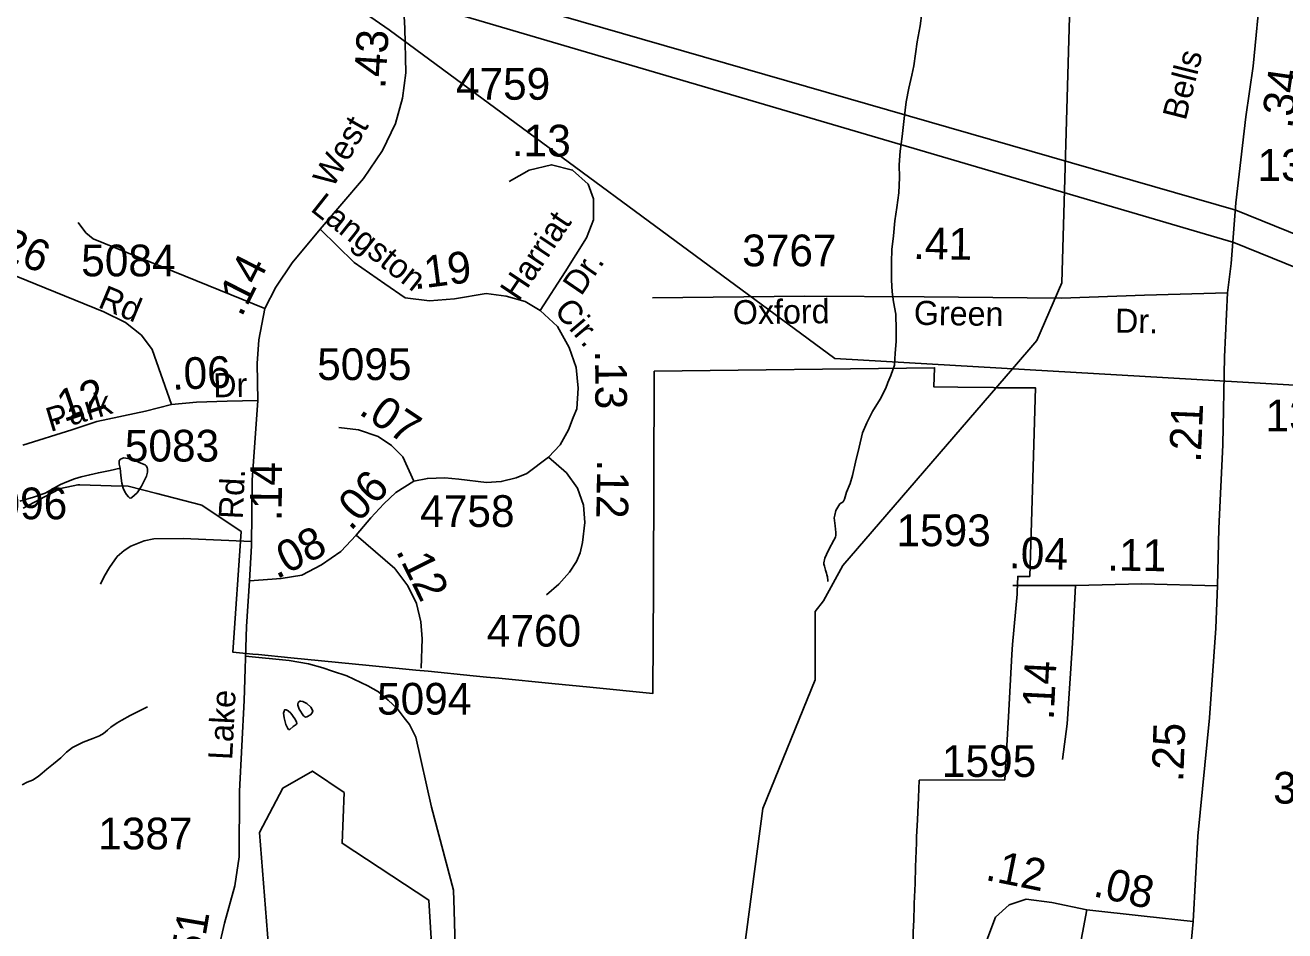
# Model space of a CAD drawing. Extents: x 2001466 to 2224147, y 644118 to 847247.
# Drawn here: x 2071110 to 2076073, y 697641 to 701211 of the extents above; entities that cross this region are included whole.
import ezdxf

# ---------------------------------------------------------------- set-up
doc = ezdxf.new("R2010")
doc.units = 0
for name, color, linetype in [('Exist Boundary Political City Limit New', 7, 'Continuous'), ('Exist Hydrographic Misc Water Feature', 7, 'Continuous'), ('Exist Road Non-System Type 51', 7, 'Continuous'), ('Exist Road Secondary Mileage Hundredths English Label', 7, 'Continuous'), ('Exist Road Secondary Type 51 Attributed', 7, 'Continuous'), ('Exist Road Secondary Type 51 Label', 7, 'Continuous'), ('Exist Road Secondary Type 51 Number Label', 7, 'Continuous'), ('Exist Utilities Electrical Transmission Line', 7, 'Continuous'), ('Map Preparation Boundary City Limit Buffer Line', 7, 'Continuous'), ('Prop Road Primary Interstate Projected', 7, 'Continuous')]:
    doc.layers.add(name, color=color, linetype=linetype)

msp = doc.modelspace()

# ---------------------------------------------------------------- linework, layer by layer
at = {"layer": 'Exist Boundary Political City Limit New'}
msp.add_lwpolyline([(2074607.6, 697588.2), (2074610.5, 697668), (2074610.8, 697675.5), (2074613.2, 697747.9), (2074616, 697827.9), (2074618.2, 697893.1), (2074621.5, 697987.8), (2074622.2, 698011.8), (2074625.4, 698077.8), (2074629.5, 698166.8), (2074632.6, 698234.6), (2074970, 698236.5), (2074984, 698484.5), (2074997.9, 698730.4), (2075000, 698769.1), (2075018.1, 698968.5), (2075019.1, 698976.8), (2075020.8, 699037.6), (2075068.1, 699037.6), (2075078.6, 699380.9), (2075090.9, 699780.8), (2074941.2, 699781.7), (2074925.6, 699781.9), (2074784.5, 699783.5), (2074690.4, 699784.6), (2074692.9, 699860.4), (2073588.5, 699846.4), (2073588.4, 699799.6), (2073587.8, 699655.9), (2073587.5, 699596.6), (2073587.2, 699551.9), (2073587, 699498.6), (2073586.2, 699305.6), (2073585.5, 699130.6), (2073584.9, 698972.8), (2073584.1, 698811.2), (2073583.9, 698724.1), (2073583.5, 698649), (2073583.1, 698576.7), (2073334.4, 698601.1), (2073185.1, 698615.8), (2072976.1, 698636.4), (2072927.1, 698641.2), (2072874.8, 698646.4), (2072698.2, 698663.8), (2072648.5, 698668.6), (2072465.2, 698686.7), (2072156, 698717.1), (2072029.6, 698729.5), (2072007.2, 698731.8), (2071927.4, 698739.7), (2071960.5, 699215.1), (2071805.5, 699318.8), (2071628.5, 699364.3), (2071515, 699393.5), (2071449.1, 699395.5), (2071325.1, 699399.2), (2071317.2, 699399.4), (2071249.2, 699384.2), (2071210.8, 699364.1), (2071101.2, 699306.7)], dxfattribs=at)
at = {"layer": 'Exist Hydrographic Misc Water Feature'}
for p, q in [((2074331.3, 699081.1), (2075000.3, 699856.3)), ((2074256, 698941.2), (2074331.3, 699081.1))]:
    msp.add_line(p, q, dxfattribs=at)
for points in [[(2074642.3, 701258.1), (2074636.6, 701208.3), (2074624.7, 701144.4), (2074618.6, 701098.2), (2074611, 701050.3), (2074603, 701014.2), (2074591.3, 700962.1), (2074581.4, 700908), (2074573.4, 700842.3), (2074565.9, 700772), (2074558.1, 700714), (2074554.2, 700660.3), (2074554.4, 700610.3), (2074552.3, 700550.2), (2074544.7, 700492.1), (2074536.9, 700440.1), (2074530.8, 700380.3), (2074525.3, 700325.9), (2074523.2, 700275.9), (2074523.4, 700244.3), (2074523.4, 700206.1), (2074525.7, 700160), (2074531.6, 700120.1), (2074539.8, 700072.2), (2074542.3, 700010.2), (2074542.3, 699964.4), (2074538.4, 699918.3), (2074534.7, 699870.2), (2074520.7, 699830.1), (2074508.9, 699802.3), (2074500.9, 699780), (2074478.7, 699735.9), (2074449, 699688.1), (2074425.6, 699643.8), (2074409.6, 699604), (2074395.5, 699547.7), (2074382.1, 699487.7), (2074370, 699435.6), (2074360, 699403.8), (2074346.2, 699369.9), (2074338.2, 699341.9), (2074332.3, 699331.8)], [(2075000.3, 699856.3), (2075096.1, 699967.4), (2075195.2, 700195), (2075225.1, 701244.2)], [(2071484.3, 699464.9), (2071444.3, 699455.2), (2071398.4, 699446.7), (2071364.4, 699438.9), (2071330.1, 699430.7), (2071304.3, 699422.9), (2071274.2, 699410.8), (2071248.3, 699400.5), (2071224.7, 699386.6), (2071188.6, 699366.5), (2071142.5, 699350.4), (2071088.4, 699334.3)], [(2071484.3, 699464.9), (2071480, 699480.9), (2071480.4, 699493.1), (2071484.3, 699499), (2071488.2, 699501.2), (2071498.1, 699505), (2071514.1, 699503), (2071536.4, 699497.2), (2071558.6, 699486.9), (2071582.3, 699477.2), (2071586.4, 699473.4), (2071590.3, 699467.1), (2071592, 699461.2), (2071592.2, 699449.4), (2071588.3, 699433.3), (2071568.4, 699393.3), (2071550.4, 699367.3), (2071530.5, 699349.2), (2071526.6, 699346.9), (2071520.2, 699347.1), (2071516.7, 699351.3), (2071508.5, 699361), (2071502.2, 699370.9), (2071496.4, 699385.2), (2071490.5, 699405.2), (2071486.4, 699435), (2071484.3, 699464.9)], [(2074332.3, 699331.8), (2074320.4, 699323.9), (2074304.4, 699297.5), (2074300.1, 699279.5), (2074298.1, 699269.2), (2074302, 699236.6), (2074304, 699210.3), (2074304, 699200.2), (2074302.2, 699192.3), (2074296.4, 699180.3), (2074276.7, 699143.9), (2074267.1, 699123.9), (2074260.9, 699109.8), (2074257, 699091.7), (2074256.8, 699085.7), (2074258.9, 699077.7), (2074262.8, 699062.1), (2074267.1, 699050), (2074268.9, 699044.1), (2074270.8, 699036.1), (2074272.6, 699022), (2074272.8, 699017.9)], [(2073669.2, 694148), (2073914, 694948.9), (2073938, 695115.7), (2073845.9, 695298), (2073845.9, 695498.2), (2073986, 696249.9), (2073986, 696446.8), (2074069, 696799.4), (2074033.9, 697282.4), (2073942.1, 697556.6), (2074016.1, 698122.6), (2074223, 698630.2), (2074223, 698899.3), (2074256, 698941.2)], [(2071592.2, 698523.4), (2071523.9, 698489.5), (2071489.9, 698471.1), (2071472, 698461.2), (2071447.8, 698443), (2071434.3, 698431.3), (2071418.3, 698419.1), (2071402.1, 698409), (2071376.3, 698399.1), (2071338.3, 698385), (2071296.3, 698363), (2071272.5, 698345.1), (2071250.6, 698322.9), (2071220.6, 698298.6), (2071194.4, 698278.6), (2071176.3, 698262.7), (2071160.4, 698248.9), (2071138.6, 698234.8), (2071116.9, 698226.7), (2071098.4, 698216.5)], [(2072233.8, 698492.6), (2072219.9, 698484.6), (2072213.9, 698482.6), (2072206.1, 698488.8), (2072189.9, 698514.7), (2072183.8, 698530.6), (2072184, 698534.7), (2072185.8, 698540.5), (2072191.8, 698546.4), (2072195.7, 698546.7), (2072203.9, 698544.6), (2072219.9, 698536.5), (2072235.8, 698522.7), (2072243.8, 698508.5), (2072239.9, 698500.6), (2072233.8, 698492.6)], [(2072165.9, 698446.6), (2072177.8, 698454.5), (2072180.3, 698458.6), (2072178.2, 698464.6), (2072172.1, 698476.4), (2072155.9, 698498.4), (2072146, 698508.4), (2072137.8, 698512.5), (2072131.9, 698512.5), (2072129.8, 698506.3), (2072127.8, 698498.5), (2072129.8, 698480.4), (2072136.2, 698454.3), (2072144.2, 698438.5), (2072147.7, 698434.3), (2072152, 698434.5), (2072165.9, 698446.6)], [(2072326.1, 697487.8), (2072676.1, 697552.8), (2072709.1, 697611.2), (2072700.1, 697762.3), (2072358.1, 697985.8), (2072366.1, 698185.8), (2072241.2, 698270.4), (2072125.1, 698203.8), (2072033.1, 698028.6), (2072068.1, 697578.4), (2072326.1, 697487.8)]]:
    msp.add_lwpolyline(points, dxfattribs=at)
at = {"layer": 'Exist Road Non-System Type 51'}
for points in [[(2071319, 700433), (2071348.1, 700392.6), (2071377.3, 700368), (2072054.4, 700093.5)], [(2071406.5, 699007.8), (2071421.1, 699037.5), (2071441.8, 699073.1), (2071472.7, 699116.5), (2071499.2, 699139.9), (2071525.5, 699157.4), (2071578, 699178.3), (2071616.1, 699185.6), (2071732.2, 699187.2), (2072002.1, 699175.1)], [(2071978, 698723.1), (2072149.8, 698706.3), (2072225.5, 698692.7), (2072283.2, 698677.5), (2072320.9, 698664.8), (2072376.5, 698645.6), (2072459.7, 698605.9), (2072501.3, 698583.1), (2072540.6, 698550.3), (2072575.9, 698517.6), (2072603.2, 698481), (2072624.6, 698454.6), (2072649.6, 698404.1), (2072710.9, 698127.8), (2072797.3, 697801), (2072799.7, 697721), (2072846.1, 696060.2)]]:
    msp.add_lwpolyline(points, dxfattribs=at)
at = {"layer": 'Exist Road Secondary Type 51 Attributed'}
for points in [[(2072540.6, 702556.4), (2072568.1, 702471.2), (2072591.2, 702370.9), (2072593.2, 702308.8), (2072588.4, 702213.2), (2072578.8, 702104.1), (2072570.9, 702008.6), (2072567.7, 701819.1), (2072564.9, 701676.5), (2072575.3, 701540.4), (2072597.5, 701341.3), (2072605.9, 701199.5), (2072609.1, 701022.8), (2072596.3, 700922.4), (2072569.3, 700823.7), (2072517.2, 700716.2), (2072443.2, 700606.3), (2072272.5, 700406.4)], [(2076072.2, 701947), (2076038, 701827.8), (2076006.1, 701654.2), (2075978.3, 701362.8), (2075948, 701049), (2075919.4, 700850), (2075880.4, 700510.7), (2075861.3, 700271.8), (2075847, 700155.6)], [(2073139, 700085.5), (2073237.7, 700238.4), (2073322.1, 700372.2), (2073349.1, 700443.8), (2073349.1, 700526.7), (2073328.4, 700584), (2073266.4, 700639.7), (2073183.6, 700660.4), (2073096.1, 700639.7), (2073016.5, 700595.1)], [(2072272.5, 700406.4), (2072161.1, 700273.4), (2072097.4, 700177.9), (2072054.4, 700093.5), (2072030.6, 699970.8), (2072024.2, 699876.9), (2072025.9, 699730.9)], [(2072272.5, 700406.4), (2072405.4, 700275), (2072526.3, 700190.6), (2072607.5, 700136.5), (2072703, 700123.7), (2072801.6, 700131.7), (2072925.8, 700152.4), (2073005.4, 700142.8), (2073080.2, 700122.1), (2073139, 700085.5)], [(2071686.5, 699715.4), (2071610.3, 699932.9), (2071567.7, 699989), (2071505, 700038.3), (2071419.8, 700080.9), (2070882, 700298.5), (2070819.2, 700309.7), (2070743, 700309.7), (2070669.1, 700298.5), (2070587.8, 700267.6)], [(2075847, 700155.6), (2075519.9, 700146), (2075193.7, 700134.9), (2074651.8, 700139.7), (2074180.7, 700142.8), (2073581.5, 700136.5)], [(2075847, 700155.6), (2075835.8, 699903.9), (2075829.5, 699556.8), (2075812.8, 699227.1), (2075808, 699000.9)], [(2073139, 700085.5), (2073206.7, 700023.4), (2073253.1, 699939.8), (2073280.2, 699861.5), (2073288.3, 699780.4)], [(2073288.3, 699780.4), (2073283.9, 699698.4), (2073269.3, 699664.3), (2073250.4, 699615.6), (2073218, 699556.2), (2073172, 699507.6)], [(2071686.5, 699715.4), (2071584.3, 699689.4), (2071391.6, 699649), (2071293, 699615.4), (2071100.3, 699554.8)], [(2072025.9, 699730.9), (2071906.1, 699728.9), (2071785.1, 699724.4), (2071686.5, 699715.4)], [(2072025.9, 699730.9), (2072004.7, 699417.4), (2072001.9, 699158.6), (2071993.3, 699020.5)], [(2072641.5, 699413.1), (2072597.6, 699509.8), (2072553.7, 699553.8), (2072501, 699588.9), (2072423, 699615.2), (2072345.9, 699625.3)], [(2073172, 699507.6), (2073085.8, 699444.1), (2073045, 699426.5), (2072985.8, 699411.9), (2072927.1, 699407.9), (2072817.9, 699421.1), (2072762.7, 699426.1), (2072694.5, 699424), (2072641.5, 699413.1)], [(2073172, 699507.6), (2073242.3, 699445.5), (2073285.6, 699386), (2073309.7, 699318.3), (2073315.3, 699251), (2073305.6, 699171), (2073296.2, 699131), (2073282.1, 699096.1), (2073254.6, 699054.8), (2073212.6, 699007.8), (2073163.9, 698964.6)], [(2072641.5, 699413.1), (2072569.9, 699369.1), (2072522.4, 699323.4), (2072471.1, 699268.3), (2072414.2, 699199.9)], [(2072414.2, 699199.9), (2072353.4, 699136.4), (2072277.4, 699083.2), (2072199.5, 699043.3), (2072119, 699030), (2071993.3, 699020.5)], [(2072414.2, 699199.9), (2072566.1, 699068.7), (2072617.4, 699000.3), (2072651.6, 698931.1), (2072668.7, 698858.9), (2072674.4, 698792.4), (2072670.6, 698676.4)], [(2071993.3, 699020.5), (2071982, 698840.1), (2071972.1, 698548.6), (2071953.8, 698191.1), (2071952.6, 697933.1), (2071936.3, 697817.6), (2071895.7, 697671.1), (2071845.6, 697456.1), (2071824.9, 697365.3), (2071738.5, 697151.9), (2071608, 696873.2), (2071558.7, 696752.1), (2071521.7, 696600.8), (2071480.7, 696448), (2071451.7, 696282.8)], [(2075248.6, 699002.5), (2075001.9, 699002.5)], [(2075248.6, 699002.5), (2075236.6, 698774.8), (2075215.2, 698456.2), (2075197.6, 698316.1)], [(2075808, 699000.9), (2075509.6, 699008.9), (2075248.6, 699002.5)], [(2075808, 699000.9), (2075801.6, 698833.7), (2075776.2, 698480.1), (2075730.8, 698013.5), (2075712.5, 697677.5)], [(2075293.1, 697723.6), (2075154.7, 697752.3), (2075054.4, 697765), (2074987.6, 697742.8), (2074933.5, 697695), (2074898.4, 697604.2), (2074908, 697457.7)], [(2075293.1, 697723.6), (2075204, 697249)], [(2075712.5, 697677.5), (2075519.1, 697698.2), (2075293.1, 697723.6)], [(2075712.5, 697677.5), (2075691.8, 697467.2), (2075667.9, 697185.3), (2075630.5, 696873.2), (2075628.9, 696696.4)]]:
    msp.add_lwpolyline(points, dxfattribs=at)
at = {"layer": 'Exist Utilities Electrical Transmission Line'}
msp.add_lwpolyline([(2068549.7, 703948.7), (2072543.6, 701192.8), (2074300, 699896.9), (2076270.6, 699782.7)], dxfattribs=at)
at = {"layer": 'Map Preparation Boundary City Limit Buffer Line'}
msp.add_lwpolyline([(2074607.6, 697588.2), (2074610.5, 697668), (2074610.8, 697675.5), (2074613.2, 697747.9), (2074616, 697827.9), (2074618.2, 697893.1), (2074621.5, 697987.8), (2074622.2, 698011.8), (2074625.4, 698077.8), (2074629.5, 698166.8), (2074632.6, 698234.6), (2074970, 698236.5), (2074984, 698484.5), (2074997.9, 698730.4), (2075000, 698769.1), (2075018.1, 698968.5), (2075019.1, 698976.8), (2075020.8, 699037.6), (2075068.1, 699037.6), (2075078.6, 699380.9), (2075090.9, 699780.8), (2074941.2, 699781.7), (2074925.6, 699781.9), (2074784.5, 699783.5), (2074690.4, 699784.6), (2074692.9, 699860.4), (2073588.5, 699846.4), (2073588.4, 699799.6), (2073587.8, 699655.9), (2073587.5, 699596.6), (2073587.2, 699551.9), (2073587, 699498.6), (2073586.2, 699305.6), (2073585.5, 699130.6), (2073584.9, 698972.8), (2073584.1, 698811.2), (2073583.9, 698724.1), (2073583.5, 698649), (2073583.1, 698576.7), (2073334.4, 698601.1), (2073185.1, 698615.8), (2072976.1, 698636.4), (2072927.1, 698641.2), (2072874.8, 698646.4), (2072698.2, 698663.8), (2072648.5, 698668.6), (2072465.2, 698686.7), (2072156, 698717.1), (2072029.6, 698729.5), (2072007.2, 698731.8), (2071927.4, 698739.7), (2071960.5, 699215.1), (2071805.5, 699318.8), (2071628.5, 699364.3), (2071515, 699393.5), (2071449.1, 699395.5), (2071325.1, 699399.2), (2071317.2, 699399.4), (2071249.2, 699384.2), (2071210.8, 699364.1), (2071101.2, 699306.7)], dxfattribs=at)
at = {"layer": 'Prop Road Primary Interstate Projected'}
for points in [[(2087363.1, 693188.9), (2085399.6, 694464.7), (2084591.8, 695353.8), (2083870.9, 695832.5), (2082070.2, 697817.6), (2081425.1, 698360.5), (2079279.3, 698919.9), (2078807.9, 699294.8), (2075880.5, 700481.4), (2072497.1, 701458.1), (2068219.3, 701575.1), (2067901.8, 701616.9), (2065228.2, 701725.5), (2064726.9, 701625.2), (2063406.9, 700931.4), (2061568.8, 701173.8), (2059409.2, 700780.1), (2057204.8, 700040.3), (2055501.7, 700496.4), (2053585.3, 701988.7), (2052466.9, 703616.8), (2051649.3, 704430.8), (2050353.5, 704816.1)], [(2087330.2, 693088), (2085319, 694366.8), (2084537, 695247.1), (2083754.9, 695785), (2081962.7, 697741.1), (2081376.2, 698230.1), (2079255.1, 698786.9), (2078753.5, 699186), (2075872.5, 700354.7), (2072463.7, 701357.7), (2068277.8, 701483.1), (2067876.8, 701533.3), (2065245, 701650.3), (2064785.4, 701541.6), (2063390.2, 700814.4), (2061602.2, 701073.5), (2059457.7, 700670.9), (2057204.8, 699933), (2055461.5, 700415.9), (2053514.5, 701910.8), (2052360.7, 703560.1), (2051599.7, 704324.7), (2050339.7, 704700.7)]]:
    msp.add_lwpolyline(points, dxfattribs=at)

# ---------------------------------------------------------------- texts
at = {"layer": 'Exist Road Secondary Mileage Hundredths English Label'}
for s, rotation, p in [('.43', 86.5564, (2072528.2, 700957.6)), ('.34', 81.8115, (2076101.6, 700800.1)), ('.13', 359.5047, (2073026.9, 700694.7)), ('.26', 337.98, (2070958.8, 700318.6)), ('.41', 359.1624, (2074607.8, 700288.9)), ('.14', 63.0209, (2071962.1, 700056.7)), ('.19', 7.3876, (2072643.3, 700169)), ('.06', 2.1224, (2071689.6, 699773.6)), ('.13', 270.2163, (2073355.4, 699928.9)), ('.12', 18.8363, (2071218.1, 699630.6)), ('.07', 326.2924, (2072419.9, 699680.5)), ('.21', 87.6022, (2075741.9, 699485.3)), ('.14', 89.3834, (2072120, 699255.3)), ('.06', 47.0638, (2072392.3, 699213.3)), ('.12', 269.1783, (2073363.6, 699499.1)), ('.08', 27.1361, (2072100.5, 699025.5)), ('.04', 358.3937, (2074984.9, 699070)), ('.11', 359.2385, (2075372.7, 699061.1)), ('.12', 296.2979, (2072568.7, 699138.3)), ('.14', 87.1534, (2075162.1, 698470)), ('.25', 88.0334, (2075673, 698226.5)), ('.12', 348.6458, (2074889.3, 697841.8)), ('.08', 347.0107, (2075313.8, 697778.3)), ('.51', 80.297, (2071797.4, 697480.9))]:
    msp.add_text(s, height=125, rotation=rotation, dxfattribs=at).set_placement(p)
at = {"layer": 'Exist Road Secondary Type 51 Label'}
for s, rotation, p in [('Bells', 75.863, (2075682.4, 700831.9)), ('West', 60.2655, (2072321.4, 700564.5)), ('Langston', 321.6265, (2072229.8, 700481.3)), ('Harriat', 56.321, (2073054.3, 700118)), ('Dr.', 55.7238, (2073300.3, 700139.8)), ('Rd', 337.2682, (2071392.4, 700100.3)), ('Cir.', 310.2248, (2073190.2, 700084.4)), ('Oxford', 0.699, (2073898.7, 700031.4)), ('Green', 359.1624, (2074610.9, 700029.8)), ('Dr.', 359.1624, (2075403.7, 699998.8)), ('Dr', 0.7291, (2071851.3, 699743.7)), ('Park', 16.6973, (2071209, 699606.8)), ('Rd.', 87.2086, (2071966.6, 699262)), ('Lake', 87.0525, (2071925.3, 698313))]:
    msp.add_text(s, height=95, rotation=rotation, dxfattribs=at).set_placement(p)
at = {"layer": 'Exist Road Secondary Type 51 Number Label'}
for s, p in [('4759', (2072806.8, 700916.8)), ('1386', (2075965.6, 700597)), ('3767', (2073935, 700260.4)), ('5084', (2071330.4, 700220.7)), ('5095', (2072260.2, 699811.8)), ('1386', (2075997.4, 699609.8)), ('5083', (2071502.2, 699490.6)), ('5096', (2070903.6, 699263.1)), ('4758', (2072666.1, 699232.9)), ('1593', (2074542.8, 699156.9)), ('4760', (2072928.6, 698761.2)), ('5094', (2072496.2, 698493.1)), ('1595', (2074722, 698247.5)), ('3943', (2076027.4, 698142.3)), ('1387', (2071397.4, 697961.9))]:
    msp.add_text(s, height=125, dxfattribs=at).set_placement(p)

doc.saveas('drawing.dxf')
